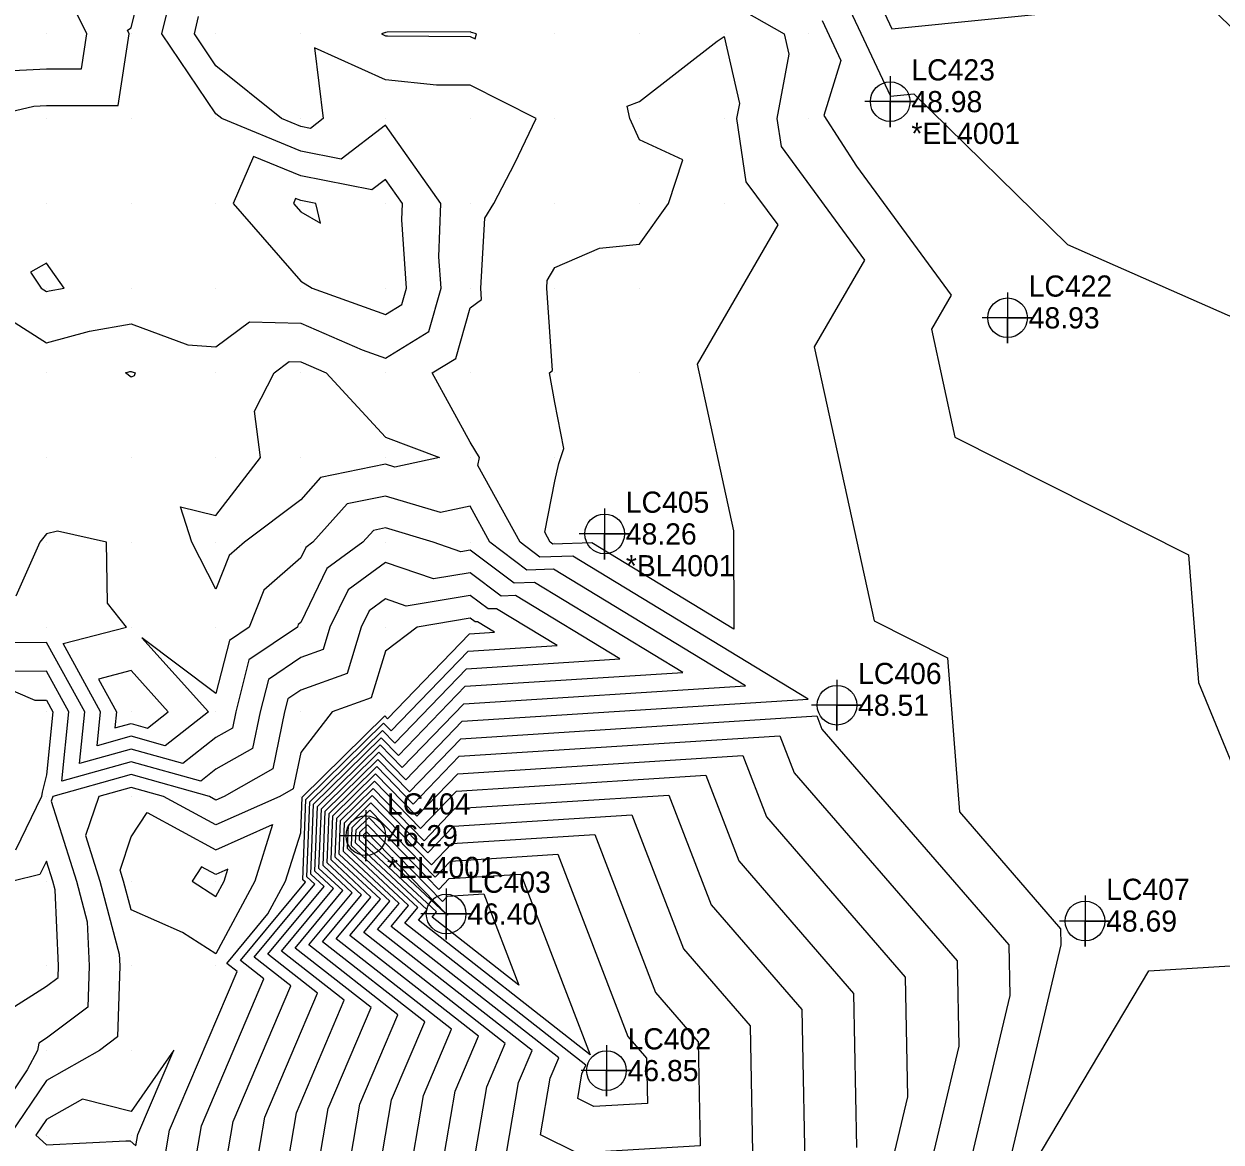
# Model space of a CAD drawing. Extents: x 2188792 to 2191981, y 386090 to 389710.
# Drawn here: x 2190577.5 to 2190718.8, y 388519.5 to 388651.4 of the extents above; entities that cross this region are included whole.
import ezdxf

# ---------------------------------------------------------------- set-up
doc = ezdxf.new("R2010")
doc.units = 0
for name, color, linetype in [('DTM Contours Major', 7, 'Continuous'), ('DTM Contours Minor', 7, 'Continuous'), ('Exist DTM QL2 LIDAR Elevation Point', 7, 'Continuous'), ('Exist DTM Regular Point Underwater CELL', 7, 'Continuous'), ('Exist DTM Regular Point Underwater Cogo Comment', 7, 'Continuous'), ('Exist DTM Regular Point Underwater Cogo Elevation', 7, 'Continuous'), ('Exist DTM Regular Point Underwater Cogo Number', 7, 'Continuous')]:
    doc.layers.add(name, color=color, linetype=linetype)

msp = doc.modelspace()

# ---------------------------------------------------------------- linework, layer by layer
at = {"layer": 'DTM Contours Major'}
for points in [[(2190572.44, 388640.26), (2190578.67, 388641.75), (2190580.16, 388641.83), (2190588.61, 388641.81), (2190589.94, 388650.26), (2190589.72, 388650.7), (2190590.16, 388650.97), (2190591.96, 388658.46)], [(2190674.38, 388654.47), (2190679.78, 388642.92), (2190682.56, 388643.21), (2190700.7, 388625.4), (2190726.13, 388614.21), (2190738.42, 388650.92), (2190760.31, 388650.02), (2190770.78, 388649.17), (2190792.85, 388619.35), (2190799.04, 388615.22), (2190804.71, 388598.44), (2190793.52, 388602.1), (2190764.6, 388568.93), (2190792.83, 388569.89), (2190778.6, 388551.73), (2190773.9, 388546.68), (2190763.62, 388535.81), (2190753.17, 388524.61), (2190744.56, 388514.24)], [(2190622.1, 388618.32), (2190622.65, 388620.26), (2190622.11, 388628.32), (2190622.18, 388630.26), (2190620.17, 388633.09), (2190618.56, 388631.87), (2190610.17, 388633.52), (2190604.62, 388635.8), (2190602.21, 388630.26), (2190610.17, 388621.06), (2190611.54, 388620.26), (2190620.17, 388617.13), (2190622.1, 388618.32)], [(2190580.48, 388619.94), (2190582.26, 388620.26), (2190580.16, 388623.2), (2190578.29, 388622.13), (2190579.53, 388620.26), (2190580.16, 388619.86), (2190580.48, 388619.94)], [(2190611.37, 388551.09), (2190611.7, 388559.33), (2190619.68, 388567.19), (2190621.71, 388565.1), (2190629.58, 388573.26), (2190655.26, 388574.9), (2190637.78, 388585.52), (2190635.35, 388585.44), (2190630.17, 388589.33), (2190629.06, 388589.14), (2190625.81, 388590.26), (2190620.17, 388591.94), (2190618.77, 388591.66), (2190617.51, 388590.26), (2190613.26, 388587.16), (2190610.17, 388580.77), (2190609.89, 388580.53), (2190609.78, 388580.25), (2190604.06, 388576.36), (2190602.51, 388570.25), (2190602.11, 388568.31), (2190600.16, 388567.21), (2190596.27, 388564.14), (2190590.16, 388565.85), (2190584.06, 388564.15), (2190584.68, 388570.25), (2190580.16, 388578.44), (2190572.04, 388578.38)], [(2190613.77, 388552.76), (2190613.98, 388557.96), (2190619.01, 388562.91), (2190623.88, 388557.91), (2190628.72, 388562.94), (2190662.37, 388565.09), (2190665.16, 388557.84), (2190681.54, 388538.92), (2190681.8, 388524.78), (2190676.85, 388503.93)], [(2190616.17, 388554.43), (2190616.25, 388556.58), (2190618.34, 388558.63), (2190626.04, 388550.72), (2190627.86, 388552.61), (2190640.53, 388553.42), (2190648.79, 388531.9), (2190650.99, 388529.37), (2190651.09, 388524.02), (2190644.78, 388523.64), (2190642.87, 388524.59), (2190643.36, 388527.5), (2190643.81, 388528.55), (2190622.46, 388545.28), (2190624, 388547.13), (2190616.17, 388554.43)], [(2190600.16, 388551.03), (2190598.46, 388551.95), (2190597.35, 388550.25), (2190600.16, 388548.45), (2190601.13, 388550.25), (2190601.57, 388551.65), (2190600.16, 388551.03)], [(2190620.95, 388503.23), (2190624.65, 388524.95), (2190627.98, 388532.79), (2190614.37, 388543.45), (2190618.47, 388548.38), (2190613.77, 388552.76)], [(2190601.35, 388495.49), (2190605.93, 388522.4), (2190612.16, 388537.04), (2190606.29, 388541.63), (2190612.94, 388549.63), (2190611.37, 388551.09)]]:
    msp.add_lwpolyline(points, dxfattribs=at)
at = {"layer": 'DTM Contours Minor'}
for points in [[(2190574.57, 388645.85), (2190580.16, 388646.14), (2190584.29, 388646.14), (2190584.93, 388650.26), (2190580.16, 388659.97)], [(2190677.03, 388657.12), (2190679.96, 388650.85), (2190716.43, 388654.57), (2190720.94, 388650.14), (2190727.28, 388647.35), (2190730.34, 388656.49)], [(2190570.45, 388619.97), (2190580.16, 388613.81), (2190585.25, 388615.17), (2190590.16, 388616.04), (2190596.85, 388613.57), (2190600.16, 388613.32), (2190604.13, 388616.29), (2190610.17, 388616.13), (2190617.44, 388612.98), (2190620.17, 388611.99), (2190625.29, 388615.14), (2190626.74, 388620.26), (2190626.49, 388623.93), (2190626.71, 388630.26), (2190620.17, 388639.49), (2190614.94, 388635.49), (2190610.17, 388636.43), (2190600.87, 388640.26), (2190600.16, 388640.82), (2190593.8, 388650.26), (2190595.04, 388655.39)], [(2190660.17, 388654.32), (2190667.25, 388650.26), (2190667.79, 388647.88), (2190666.38, 388640.26), (2190666.87, 388636.96), (2190676.72, 388623.57), (2190670.79, 388613.34), (2190677.85, 388580.97), (2190686.53, 388576.6), (2190687.93, 388558.44), (2190699.87, 388544.64), (2190699.91, 388542.73), (2190691.82, 388508.66), (2190710.3, 388539.68), (2190739.1, 388541.45), (2190761.5, 388552.85), (2190771.58, 388558.2), (2190782.15, 388558.56), (2190777.6, 388552.75), (2190767.87, 388542.3), (2190763.03, 388537.19), (2190748.47, 388521.58), (2190743.31, 388515.36)], [(2190612.33, 388551.76), (2190612.61, 388558.78), (2190619.41, 388565.48), (2190622.58, 388562.22), (2190629.24, 388569.13), (2190670.07, 388571.75), (2190642.28, 388588.63), (2190638.41, 388588.5), (2190636.06, 388590.26), (2190631.09, 388599.33), (2190631.27, 388600.26), (2190630.17, 388602.06), (2190625.71, 388610.26), (2190628.47, 388611.95), (2190630.17, 388617.93), (2190631.52, 388618.9), (2190631.43, 388620.26), (2190631.91, 388628.52), (2190632.95, 388630.26), (2190635.44, 388634.99), (2190637.96, 388640.26), (2190630.17, 388644.21), (2190626.2, 388644.23), (2190620.17, 388644.84), (2190611.81, 388648.62), (2190612.82, 388640.26), (2190611.32, 388639.11), (2190610.17, 388639.34), (2190607.92, 388640.26), (2190600.16, 388646.48), (2190597.62, 388650.26), (2190598.11, 388652.32)], [(2190671.74, 388651.83), (2190673.93, 388647.13), (2190671.92, 388640.63), (2190675.77, 388634.64), (2190686.96, 388619.43), (2190684.62, 388615.4), (2190687.4, 388602.65), (2190714.97, 388588.77), (2190716.13, 388573.71), (2190724.27, 388553.99), (2190750.38, 388555.6), (2190760.93, 388560.96), (2190765.67, 388563.48), (2190787.49, 388564.23), (2190778.1, 388552.24), (2190770.89, 388544.49), (2190763.33, 388536.5), (2190750.82, 388523.1), (2190743.94, 388514.8)], [(2190630.93, 388650.26), (2190630.32, 388650.42), (2190630.17, 388650.52), (2190620.38, 388650.47), (2190620.17, 388650.44), (2190619.71, 388650.26), (2190620.17, 388650.05), (2190620.4, 388650.03), (2190630.17, 388649.97), (2190630.75, 388649.68), (2190630.93, 388650.26)], [(2190640.63, 388599.55), (2190641.22, 388601.31), (2190640.17, 388606.75), (2190639.54, 388610.26), (2190639.91, 388610.52), (2190639.21, 388620.26), (2190639.26, 388621.17), (2190640.17, 388622.68), (2190645.45, 388624.98), (2190650.17, 388625.44), (2190653.59, 388630.26), (2190655.29, 388635.38), (2190650.17, 388637.78), (2190649.01, 388640.26), (2190648.69, 388641.74), (2190650.17, 388642.28), (2190659.33, 388649.42), (2190660.17, 388649.95), (2190661.96, 388642.05), (2190661.63, 388640.26), (2190662.73, 388632.82), (2190666.49, 388627.71), (2190656.96, 388611.27), (2190661.25, 388591.6), (2190661.29, 388580), (2190644.53, 388590.18), (2190639.94, 388590.03), (2190639.63, 388590.26), (2190638.98, 388591.44), (2190640.17, 388597.48), (2190640.63, 388599.55)], [(2190610.17, 388630.61), (2190609.57, 388630.85), (2190609.31, 388630.26), (2190610.17, 388629.27), (2190612.51, 388627.92), (2190611.94, 388630.26), (2190610.17, 388630.61)], [(2190604.7, 388605.72), (2190607.05, 388610.26), (2190608.83, 388611.59), (2190610.17, 388611.56), (2190613.16, 388610.26), (2190620.17, 388602.65), (2190626.56, 388600.26), (2190621.28, 388599.14), (2190620.17, 388599.47), (2190612.52, 388597.9), (2190610.17, 388595.26), (2190603.52, 388590.26), (2190601.73, 388588.69), (2190600.16, 388584.73), (2190597.34, 388590.26), (2190595.99, 388594.43), (2190600.16, 388593.4), (2190605.42, 388600.26), (2190604.7, 388605.72)], [(2190589.49, 388610.26), (2190590.02, 388610.4), (2190590.16, 388610.42), (2190590.62, 388610.26), (2190590.51, 388609.91), (2190590.16, 388609.73), (2190589.49, 388610.26)], [(2190611.85, 388551.42), (2190612.16, 388559.05), (2190619.55, 388566.33), (2190622.15, 388563.66), (2190629.41, 388571.19), (2190662.67, 388573.32), (2190640.03, 388587.08), (2190636.88, 388586.97), (2190632.5, 388590.26), (2190630.17, 388594.51), (2190626.66, 388593.77), (2190620.17, 388595.71), (2190615.64, 388594.78), (2190611.6, 388590.26), (2190610.77, 388589.65), (2190610.17, 388588.41), (2190605.81, 388584.61), (2190604.09, 388580.25), (2190601.75, 388578.67), (2190600.16, 388572.4), (2190591.43, 388578.99), (2190599.27, 388570.25), (2190594.18, 388566.24), (2190590.16, 388567.36), (2190586.15, 388566.24), (2190586.56, 388570.25), (2190582.13, 388578.29), (2190589.61, 388580.25), (2190587.36, 388583.06), (2190587.25, 388590.26), (2190581.47, 388591.56), (2190580.16, 388591.25), (2190579.38, 388590.26), (2190576.54, 388583.88)], [(2190610.89, 388550.76), (2190611.24, 388559.6), (2190619.82, 388568.04), (2190621.28, 388566.54), (2190629.76, 388575.32), (2190647.85, 388576.48), (2190635.54, 388583.97), (2190633.82, 388583.91), (2190630.17, 388586.65), (2190625.84, 388585.93), (2190620.17, 388587.88), (2190615.76, 388584.66), (2190613.62, 388580.25), (2190612.82, 388577.6), (2190610.17, 388576.65), (2190606.36, 388574.06), (2190605.39, 388570.25), (2190604.5, 388565.92), (2190600.16, 388563.46), (2190598.37, 388562.05), (2190590.16, 388564.34), (2190581.97, 388562.06), (2190582.8, 388570.25), (2190580.16, 388575.03), (2190575.42, 388574.99)], [(2190610.41, 388550.42), (2190610.79, 388559.88), (2190619.95, 388568.9), (2190620.85, 388567.98), (2190629.93, 388577.39), (2190640.45, 388578.06), (2190633.29, 388582.41), (2190632.29, 388582.38), (2190630.17, 388583.97), (2190622.63, 388582.72), (2190620.17, 388583.56), (2190618.25, 388582.17), (2190617.32, 388580.25), (2190615.66, 388574.76), (2190610.17, 388572.78), (2190608.66, 388571.76), (2190608.28, 388570.25), (2190606.89, 388563.53), (2190601.12, 388560.25), (2190600.16, 388559.83), (2190599.39, 388560.25), (2190590.16, 388562.83), (2190580.91, 388560.25), (2190580.72, 388559.69), (2190583.69, 388550.25), (2190584.97, 388545.45), (2190585.2, 388540.25), (2190585.04, 388535.37), (2190580.16, 388531.7), (2190579.28, 388531.14), (2190579.11, 388530.25), (2190577.89, 388527.98), (2190572.68, 388520.25)], [(2190610.33, 388560.15), (2190620.09, 388569.75), (2190620.42, 388569.41), (2190630.1, 388579.45), (2190633.04, 388579.64), (2190631.04, 388580.86), (2190630.76, 388580.85), (2190630.17, 388581.29), (2190623.92, 388580.25), (2190620.17, 388577.4), (2190618.51, 388571.91), (2190613.89, 388570.25), (2190610.17, 388565.42), (2190609.28, 388561.14), (2190607.72, 388560.25), (2190600.16, 388556.9), (2190593.98, 388560.25), (2190590.16, 388561.32), (2190586.33, 388560.25), (2190584.79, 388555.63), (2190586.48, 388550.25), (2190588.76, 388541.65), (2190588.82, 388540.25), (2190588.55, 388531.86), (2190586.41, 388530.25), (2190580.16, 388526.72), (2190575.79, 388520.25)], [(2190570.16, 388575.31), (2190578.81, 388571.61), (2190580.16, 388571.62), (2190580.92, 388570.25), (2190580.16, 388562.81), (2190579.66, 388560.76), (2190579.57, 388560.25), (2190576.5, 388553.91)], [(2190590.16, 388575.1), (2190586.32, 388574.1), (2190588.44, 388570.25), (2190588.25, 388568.34), (2190590.16, 388568.87), (2190592.08, 388568.33), (2190594.52, 388570.25), (2190590.16, 388575.1)], [(2190612.81, 388552.09), (2190613.07, 388558.5), (2190619.28, 388564.62), (2190623.01, 388560.79), (2190629.07, 388567.06), (2190671.11, 388569.76), (2190671.7, 388568.21), (2190693.76, 388542.74), (2190693.87, 388536.75), (2190684.7, 388498.14)], [(2190613.29, 388552.43), (2190613.52, 388558.23), (2190619.14, 388563.77), (2190623.44, 388559.35), (2190628.89, 388565), (2190666.74, 388567.42), (2190668.43, 388563.03), (2190687.65, 388540.83), (2190687.84, 388530.76), (2190680.78, 388501.04)], [(2190614.25, 388553.1), (2190614.43, 388557.68), (2190618.88, 388562.06), (2190624.31, 388556.47), (2190628.55, 388560.87), (2190658, 388562.76), (2190661.88, 388552.65), (2190675.43, 388537.01), (2190675.77, 388518.8)], [(2190614.73, 388553.43), (2190614.89, 388557.41), (2190618.74, 388561.2), (2190624.74, 388555.03), (2190628.38, 388558.81), (2190653.64, 388560.42), (2190658.61, 388547.47), (2190669.32, 388535.1), (2190669.74, 388512.82)], [(2190593.38, 388513.12), (2190594.7, 388520.87), (2190602.66, 388539.58), (2190601.44, 388540.54), (2190606.31, 388546.4), (2190608.37, 388550.25), (2190610.17, 388555.97), (2190610.33, 388560.15)], [(2190615.21, 388553.77), (2190615.34, 388557.13), (2190618.61, 388560.35), (2190625.17, 388553.6), (2190628.21, 388556.74), (2190649.27, 388558.09), (2190655.34, 388542.28), (2190663.21, 388533.19), (2190663.57, 388513.99), (2190640.95, 388512.65), (2190634.1, 388516.05), (2190635.88, 388526.48), (2190637.48, 388530.25), (2190619.23, 388544.55), (2190621.79, 388547.63), (2190615.21, 388553.77)], [(2190615.69, 388554.1), (2190615.8, 388556.86), (2190618.47, 388559.49), (2190625.6, 388552.16), (2190628.03, 388554.68), (2190644.9, 388555.76), (2190652.06, 388537.09), (2190657.1, 388531.28), (2190657.33, 388519), (2190642.86, 388518.15), (2190638.48, 388520.32), (2190639.62, 388526.99), (2190640.65, 388529.4), (2190620.84, 388544.91), (2190622.89, 388547.38), (2190615.69, 388554.1)], [(2190589.27, 388550.25), (2190588.85, 388551.56), (2190590.16, 388555.48), (2190592.05, 388558.37), (2190600.16, 388553.96), (2190606.84, 388556.93), (2190604.75, 388550.25), (2190600.16, 388541.68), (2190596.21, 388544.21), (2190590.16, 388546.87), (2190589.27, 388550.25)], [(2190616.65, 388554.77), (2190616.71, 388556.31), (2190618.2, 388557.78), (2190626.47, 388549.28), (2190627.69, 388550.55), (2190636.16, 388551.09), (2190644.35, 388529.76), (2190624.08, 388545.64), (2190625.11, 388546.88), (2190616.65, 388554.77)], [(2190617.13, 388555.1), (2190617.16, 388556.03), (2190618.07, 388556.92), (2190626.9, 388547.84), (2190627.52, 388548.48), (2190631.79, 388548.76), (2190635.93, 388537.99), (2190625.69, 388546), (2190626.21, 388546.63), (2190617.13, 388555.1)], [(2190617.61, 388555.44), (2190617.62, 388555.76), (2190617.93, 388556.07), (2190627.33, 388546.4), (2190627.34, 388546.42), (2190627.43, 388546.42), (2190627.51, 388546.22), (2190627.31, 388546.37), (2190627.32, 388546.38), (2190617.61, 388555.44)], [(2190629.72, 388511.77), (2190632.13, 388525.97), (2190634.32, 388531.09), (2190617.61, 388544.18), (2190620.68, 388547.88), (2190614.73, 388553.43)], [(2190570.16, 388548.03), (2190564.34, 388546.07), (2190560.16, 388542.02), (2190558.77, 388541.64), (2190558.2, 388540.25), (2190560.16, 388538.82), (2190565.83, 388530.25), (2190562.65, 388522.74), (2190570.16, 388521.86), (2190574.65, 388530.25), (2190575.52, 388534.89), (2190580.16, 388537.85), (2190581.53, 388538.88), (2190581.58, 388540.25), (2190581.18, 388549.24), (2190580.91, 388550.25), (2190580.16, 388552.62), (2190579.39, 388551.02), (2190576.21, 388550.25), (2190575.27, 388545.14), (2190570.16, 388548.03)], [(2190612.18, 388494.69), (2190617.16, 388523.93), (2190621.65, 388534.49), (2190611.14, 388542.72), (2190616.26, 388548.88), (2190612.81, 388552.09)], [(2190616.56, 388498.96), (2190620.91, 388524.44), (2190624.82, 388533.64), (2190612.76, 388543.09), (2190617.36, 388548.63), (2190613.29, 388552.43)], [(2190625.33, 388507.5), (2190628.39, 388525.46), (2190631.15, 388531.94), (2190615.99, 388543.82), (2190619.58, 388548.13), (2190614.25, 388553.1)], [(2190576.48, 388513.94), (2190580.16, 388510.57), (2190580.5, 388510.59), (2190588.25, 388510.18), (2190598.69, 388501.37), (2190602.19, 388521.89), (2190608.99, 388537.88), (2190604.67, 388541.27), (2190611.83, 388549.88), (2190610.89, 388550.76)], [(2190604, 388489.61), (2190609.68, 388522.91), (2190615.32, 388536.19), (2190607.91, 388542), (2190614.04, 388549.38), (2190611.85, 388551.42)], [(2190607.8, 388490.42), (2190613.42, 388523.42), (2190618.49, 388535.34), (2190609.52, 388542.36), (2190615.15, 388549.13), (2190612.33, 388551.76)], [(2190596.04, 388507.24), (2190598.45, 388521.38), (2190605.83, 388538.73), (2190603.06, 388540.9), (2190610.72, 388550.13), (2190610.41, 388550.42)], [(2190590.96, 388520.36), (2190595.18, 388530.29), (2190590.16, 388523.07), (2190584.43, 388524.51), (2190580.16, 388522.1), (2190578.91, 388520.25), (2190580.16, 388519.11), (2190589.52, 388519.61), (2190590.04, 388519.58), (2190590.73, 388519), (2190590.96, 388520.36)]]:
    msp.add_lwpolyline(points, dxfattribs=at)
at = {"layer": 'Exist DTM QL2 LIDAR Elevation Point'}
for p, q in [((2190580.16, 388650.26), (2190580.16, 388650.26)), ((2190590.16, 388650.26), (2190590.16, 388650.26)), ((2190600.16, 388650.26), (2190600.16, 388650.26)), ((2190610.17, 388650.26), (2190610.17, 388650.26)), ((2190620.17, 388650.26), (2190620.17, 388650.26)), ((2190630.17, 388650.26), (2190630.17, 388650.26)), ((2190640.17, 388650.26), (2190640.17, 388650.26)), ((2190650.17, 388650.26), (2190650.17, 388650.26)), ((2190660.17, 388650.26), (2190660.17, 388650.26)), ((2190670.17, 388650.26), (2190670.17, 388650.26)), ((2190580.16, 388640.26), (2190580.16, 388640.26)), ((2190590.16, 388640.26), (2190590.16, 388640.26)), ((2190600.16, 388640.26), (2190600.16, 388640.26)), ((2190610.17, 388640.26), (2190610.17, 388640.26)), ((2190620.17, 388640.26), (2190620.17, 388640.26)), ((2190630.17, 388640.26), (2190630.17, 388640.26)), ((2190640.17, 388640.26), (2190640.17, 388640.26)), ((2190650.17, 388640.26), (2190650.17, 388640.26)), ((2190660.17, 388640.26), (2190660.17, 388640.26)), ((2190670.17, 388640.26), (2190670.17, 388640.26)), ((2190580.16, 388630.26), (2190580.16, 388630.26)), ((2190590.16, 388630.26), (2190590.16, 388630.26)), ((2190600.16, 388630.26), (2190600.16, 388630.26)), ((2190610.17, 388630.26), (2190610.17, 388630.26)), ((2190620.17, 388630.26), (2190620.17, 388630.26)), ((2190630.17, 388630.26), (2190630.17, 388630.26)), ((2190640.17, 388630.26), (2190640.17, 388630.26)), ((2190650.17, 388630.26), (2190650.17, 388630.26)), ((2190660.17, 388630.26), (2190660.17, 388630.26)), ((2190580.16, 388620.26), (2190580.16, 388620.26)), ((2190590.16, 388620.26), (2190590.16, 388620.26)), ((2190600.16, 388620.26), (2190600.16, 388620.26)), ((2190610.17, 388620.26), (2190610.17, 388620.26)), ((2190620.17, 388620.26), (2190620.17, 388620.26)), ((2190630.17, 388620.26), (2190630.17, 388620.26)), ((2190640.17, 388620.26), (2190640.17, 388620.26)), ((2190650.17, 388620.26), (2190650.17, 388620.26)), ((2190580.16, 388610.26), (2190580.16, 388610.26)), ((2190590.16, 388610.26), (2190590.16, 388610.26)), ((2190600.16, 388610.26), (2190600.16, 388610.26)), ((2190610.17, 388610.26), (2190610.17, 388610.26)), ((2190620.17, 388610.26), (2190620.17, 388610.26)), ((2190630.17, 388610.26), (2190630.17, 388610.26)), ((2190640.17, 388610.26), (2190640.17, 388610.26)), ((2190650.17, 388610.26), (2190650.17, 388610.26)), ((2190580.16, 388600.26), (2190580.16, 388600.26)), ((2190590.16, 388600.26), (2190590.16, 388600.26)), ((2190600.16, 388600.26), (2190600.16, 388600.26)), ((2190610.17, 388600.26), (2190610.17, 388600.26)), ((2190620.17, 388600.26), (2190620.17, 388600.26)), ((2190630.17, 388600.26), (2190630.17, 388600.26)), ((2190640.17, 388600.26), (2190640.17, 388600.26)), ((2190580.16, 388590.26), (2190580.16, 388590.26)), ((2190590.16, 388590.26), (2190590.16, 388590.26)), ((2190600.16, 388590.26), (2190600.16, 388590.26)), ((2190610.17, 388590.26), (2190610.17, 388590.26)), ((2190620.17, 388590.26), (2190620.17, 388590.26)), ((2190630.17, 388590.26), (2190630.17, 388590.26)), ((2190640.17, 388590.26), (2190640.17, 388590.26)), ((2190580.16, 388580.25), (2190580.16, 388580.25)), ((2190590.16, 388580.25), (2190590.16, 388580.25)), ((2190600.16, 388580.25), (2190600.16, 388580.25)), ((2190610.17, 388580.25), (2190610.17, 388580.25)), ((2190620.17, 388580.25), (2190620.17, 388580.25)), ((2190630.17, 388580.25), (2190630.17, 388580.25)), ((2190580.16, 388570.25), (2190580.16, 388570.25)), ((2190590.16, 388570.25), (2190590.16, 388570.25)), ((2190600.16, 388570.25), (2190600.16, 388570.25)), ((2190610.17, 388570.25), (2190610.17, 388570.25)), ((2190620.17, 388570.25), (2190620.17, 388570.25)), ((2190580.16, 388560.25), (2190580.16, 388560.25)), ((2190590.16, 388560.25), (2190590.16, 388560.25)), ((2190600.16, 388560.25), (2190600.16, 388560.25)), ((2190610.17, 388560.25), (2190610.17, 388560.25)), ((2190580.16, 388550.25), (2190580.16, 388550.25)), ((2190590.16, 388550.25), (2190590.16, 388550.25)), ((2190600.16, 388550.25), (2190600.16, 388550.25)), ((2190610.17, 388550.25), (2190610.17, 388550.25)), ((2190580.16, 388540.25), (2190580.16, 388540.25)), ((2190590.16, 388540.25), (2190590.16, 388540.25)), ((2190600.16, 388540.25), (2190600.16, 388540.25)), ((2190580.16, 388530.25), (2190580.16, 388530.25)), ((2190590.16, 388530.25), (2190590.16, 388530.25)), ((2190580.16, 388520.25), (2190580.16, 388520.25)), ((2190590.16, 388520.25), (2190590.16, 388520.25))]:
    msp.add_line(p, q, dxfattribs=at)
at = {"layer": 'Exist DTM Regular Point Underwater CELL'}
for points in [[(2190679.76, 388645.27), (2190679.76, 388639.27), (2190679.76, 388642.27), (2190682.76, 388642.27), (2190676.76, 388642.27)], [(2190693.61, 388619.75), (2190693.61, 388613.75), (2190693.61, 388616.75), (2190696.61, 388616.75), (2190690.61, 388616.75)], [(2190646.05, 388594.24), (2190646.05, 388588.24), (2190646.05, 388591.24), (2190649.05, 388591.24), (2190643.05, 388591.24)], [(2190673.47, 388574.02), (2190673.47, 388568.02), (2190673.47, 388571.02), (2190676.47, 388571.02), (2190670.47, 388571.02)], [(2190617.86, 388558.62), (2190617.86, 388552.62), (2190617.86, 388555.62), (2190620.86, 388555.62), (2190614.86, 388555.62)], [(2190627.34, 388549.38), (2190627.34, 388543.38), (2190627.34, 388546.38), (2190630.34, 388546.38), (2190624.34, 388546.38)], [(2190702.75, 388548.54), (2190702.75, 388542.54), (2190702.75, 388545.54), (2190705.75, 388545.54), (2190699.75, 388545.54)], [(2190646.26, 388530.89), (2190646.26, 388524.89), (2190646.26, 388527.89), (2190649.26, 388527.89), (2190643.26, 388527.89)]]:
    msp.add_lwpolyline(points, dxfattribs=at)
for centre in [(2190679.76, 388642.27), (2190693.61, 388616.75), (2190646.05, 388591.24), (2190673.47, 388571.02), (2190617.86, 388555.62), (2190627.34, 388546.38), (2190702.75, 388545.54), (2190646.26, 388527.89)]:
    msp.add_circle(centre, 2.34, dxfattribs=at)

# ---------------------------------------------------------------- texts
at = {"layer": 'Exist DTM Regular Point Underwater Cogo Comment'}
for s, p in [('*EL4001', (2190682.26, 388637.27)), ('*BL4001', (2190648.55, 388586.24)), ('*EL4001', (2190620.36, 388550.62))]:
    msp.add_text(s, height=2.5, dxfattribs=at).set_placement(p)
at = {"layer": 'Exist DTM Regular Point Underwater Cogo Elevation'}
for s, p in [('48.98', (2190682.26, 388641.02)), ('48.93', (2190696.11, 388615.5)), ('48.26', (2190648.55, 388589.99)), ('48.51', (2190675.97, 388569.77)), ('46.29', (2190620.36, 388554.37)), ('46.40', (2190629.84, 388545.13)), ('48.69', (2190705.25, 388544.29)), ('46.85', (2190648.76, 388526.64))]:
    msp.add_text(s, height=2.5, dxfattribs=at).set_placement(p)
at = {"layer": 'Exist DTM Regular Point Underwater Cogo Number'}
for s, p in [('LC423', (2190682.26, 388644.77)), ('LC422', (2190696.11, 388619.25)), ('LC405', (2190648.55, 388593.74)), ('LC406', (2190675.97, 388573.52)), ('LC404', (2190620.36, 388558.12)), ('LC403', (2190629.84, 388548.88)), ('LC407', (2190705.25, 388548.04)), ('LC402', (2190648.76, 388530.39))]:
    msp.add_text(s, height=2.5, dxfattribs=at).set_placement(p)

doc.saveas('drawing.dxf')
